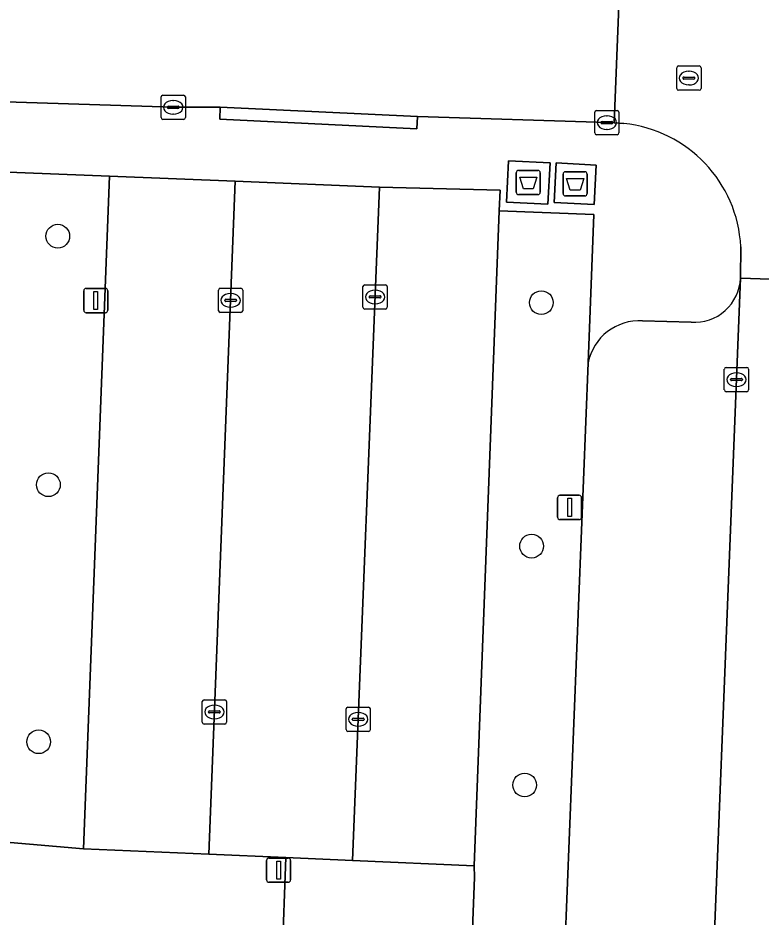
# Model space of a CAD drawing. Extents: x 160077 to 160948, y 386481 to 387498.
# Drawn here: x 160812.49 to 160843.1, y 386763.42 to 386800.47 of the extents above; entities that cross this region are included whole.
import ezdxf

# ---------------------------------------------------------------- set-up
doc = ezdxf.new("R2010")
doc.units = 0
for name, color, linetype in [('IMGEO_Afval_apart_plaats', 7, 'Continuous'), ('IMGEO_Boom', 7, 'Continuous'), ('IMGEO_Groenvoorziening', 7, 'Continuous'), ('IMGEO_Kolk', 7, 'Continuous'), ('IMGEO_Lichtmast', 7, 'Continuous'), ('IMGEO_Parkeervlak_open', 7, 'Continuous'), ('IMGEO_Rijbaan_lokaal_open', 7, 'Continuous'), ('IMGEO_Rioolput', 7, 'Continuous'), ('IMGEO_Voetpad_gesloten', 7, 'Continuous'), ('IMGEO_Voetpad_open', 7, 'Continuous')]:
    doc.layers.add(name, color=color, linetype=linetype)

msp = doc.modelspace()

# ---------------------------------------------------------------- linework, layer by layer
at = {"layer": 'IMGEO_Afval_apart_plaats'}
for p, q in [((160833.018, 386793.29), (160833.018, 386794.09)), ((160833.018, 386794.09), (160833.018, 386793.29)), ((160833.118, 386794.19), (160833.908, 386794.19)), ((160833.908, 386794.19), (160833.118, 386794.19)), ((160834.008, 386794.09), (160834.008, 386793.29)), ((160834.008, 386793.29), (160834.008, 386794.09)), ((160834.949, 386793.236), (160834.949, 386794.036)), ((160834.949, 386794.036), (160834.949, 386793.236)), ((160835.049, 386794.136), (160835.839, 386794.136)), ((160835.839, 386794.136), (160835.049, 386794.136)), ((160835.939, 386794.036), (160835.939, 386793.236)), ((160835.939, 386793.236), (160835.939, 386794.036)), ((160833.908, 386793.19), (160833.118, 386793.19)), ((160833.118, 386793.19), (160833.908, 386793.19)), ((160835.839, 386793.136), (160835.049, 386793.136)), ((160835.049, 386793.136), (160835.839, 386793.136))]:
    msp.add_line(p, q, dxfattribs=at)
for points in [[(160833.161, 386793.904), (160833.865, 386793.904), (160833.716, 386793.434), (160833.31, 386793.434), (160833.161, 386793.904)], [(160835.092, 386793.85), (160835.796, 386793.85), (160835.647, 386793.38), (160835.241, 386793.38), (160835.092, 386793.85)]]:
    msp.add_lwpolyline(points, dxfattribs=at)
for centre, start, end in [((160833.118, 386794.09), 90, 180), ((160833.118, 386794.09), 90, 180), ((160833.908, 386794.09), 0, 90), ((160833.908, 386794.09), 360, 90), ((160835.049, 386794.036), 90, 180), ((160835.049, 386794.036), 90, 180), ((160835.839, 386794.036), 0, 90), ((160835.839, 386794.036), 360, 90), ((160833.118, 386793.29), 180, 270), ((160833.118, 386793.29), 180, 270), ((160833.908, 386793.29), 270, 0), ((160833.908, 386793.29), 270, 0), ((160835.049, 386793.236), 180, 270), ((160835.049, 386793.236), 180, 270), ((160835.839, 386793.236), 270, 0), ((160835.839, 386793.236), 270, 0)]:
    msp.add_arc(centre, 0.1, start, end, dxfattribs=at)
at = {"layer": 'IMGEO_Boom'}
for centre in [(160814.128, 386791.478), (160834.05, 386788.74), (160813.742, 386781.236), (160833.651, 386778.704), (160813.342, 386770.643), (160833.365, 386768.86)]:
    msp.add_circle(centre, 0.489, dxfattribs=at)
at = {"layer": 'IMGEO_Groenvoorziening'}
for points in [[(160816.262, 386793.948), (160804.774, 386794.408)], [(160802.632, 386791.694), (160802.867, 386790.622), (160807.956, 386791.312), (160811.851, 386766.514), (160815.188, 386766.228), (160816.262, 386793.948)], [(160830.716, 386750), (160831.303, 386765.056), (160831.285, 386765.525), (160826.272, 386765.754), (160823.518, 386765.871), (160823.217, 386757.574), (160808.027, 386758.373), (160809.27, 386750), (160809.736, 386746.952), (160810.081, 386744.76), (160811.075, 386744.88), (160811.572, 386741.979), (160810.536, 386741.865), (160812.902, 386726.822)]]:
    msp.add_lwpolyline(points, dxfattribs=at)
for points in [[(160835.977, 386786.254), (160836.219, 386792.375), (160832.32, 386792.519), (160831.285, 386765.525), (160831.303, 386765.056), (160830.716, 386750), (160829.991, 386731.407), (160823.961, 386729.678), (160823.913, 386725.259), (160829.734, 386724.806), (160833.542, 386724.516), (160834.54, 386750)], [(160823.518, 386765.871), (160820.354, 386766.006), (160815.188, 386766.228), (160811.851, 386766.514), (160806.916, 386765.741), (160808.027, 386758.373), (160823.217, 386757.574)]]:
    msp.add_lwpolyline(points, close=True, dxfattribs=at)
at = {"layer": 'IMGEO_Kolk'}
for p, q in [((160818.385, 386796.363), (160818.385, 386797.215)), ((160818.46, 386797.289), (160819.312, 386797.289)), ((160819.386, 386797.215), (160819.386, 386796.363)), ((160818.687, 386796.832), (160819.085, 386796.832)), ((160818.873, 386797.069), (160818.898, 386797.069)), ((160818.644, 386796.783), (160818.644, 386796.795)), ((160819.082, 386796.746), (160818.684, 386796.746)), ((160818.896, 386796.509), (160818.871, 386796.509)), ((160819.128, 386796.795), (160819.128, 386796.783)), ((160836.25, 386795.732), (160836.25, 386796.584)), ((160836.325, 386796.658), (160837.177, 386796.658)), ((160837.251, 386796.584), (160837.251, 386795.732)), ((160819.312, 386796.289), (160818.46, 386796.289)), ((160836.509, 386796.152), (160836.509, 386796.164)), ((160836.947, 386796.115), (160836.549, 386796.115)), ((160836.552, 386796.201), (160836.95, 386796.201)), ((160836.738, 386796.438), (160836.763, 386796.438)), ((160836.993, 386796.164), (160836.993, 386796.152)), ((160836.761, 386795.878), (160836.736, 386795.878)), ((160837.177, 386795.658), (160836.325, 386795.658)), ((160826.778, 386789.474), (160827.63, 386789.474)), ((160820.749, 386788.407), (160820.749, 386789.259)), ((160820.824, 386789.333), (160821.676, 386789.333)), ((160821.237, 386789.113), (160821.262, 386789.113)), ((160821.75, 386789.259), (160821.75, 386788.407)), ((160826.703, 386788.548), (160826.703, 386789.4)), ((160827.191, 386789.254), (160827.216, 386789.254)), ((160827.704, 386789.4), (160827.704, 386788.548)), ((160821.008, 386788.827), (160821.008, 386788.839)), ((160821.446, 386788.79), (160821.048, 386788.79)), ((160821.051, 386788.876), (160821.449, 386788.876)), ((160821.492, 386788.839), (160821.492, 386788.827)), ((160826.962, 386788.968), (160826.962, 386788.98)), ((160827.4, 386788.931), (160827.002, 386788.931)), ((160827.005, 386789.017), (160827.403, 386789.017)), ((160827.214, 386788.694), (160827.189, 386788.694)), ((160827.446, 386788.98), (160827.446, 386788.968)), ((160821.676, 386788.333), (160820.824, 386788.333)), ((160821.26, 386788.553), (160821.235, 386788.553)), ((160827.63, 386788.474), (160826.778, 386788.474)), ((160841.591, 386785.143), (160841.591, 386785.995)), ((160841.666, 386786.069), (160842.518, 386786.069)), ((160842.079, 386785.849), (160842.104, 386785.849)), ((160842.592, 386785.995), (160842.592, 386785.143)), ((160841.85, 386785.563), (160841.85, 386785.575)), ((160842.288, 386785.526), (160841.89, 386785.526)), ((160841.893, 386785.612), (160842.291, 386785.612)), ((160842.334, 386785.575), (160842.334, 386785.563)), ((160842.518, 386785.069), (160841.666, 386785.069)), ((160842.102, 386785.289), (160842.077, 386785.289)), ((160820.158, 386772.372), (160821.01, 386772.372)), ((160820.083, 386771.446), (160820.083, 386772.298)), ((160820.571, 386772.152), (160820.596, 386772.152)), ((160821.084, 386772.298), (160821.084, 386771.446)), ((160826.08, 386772.068), (160826.932, 386772.068)), ((160820.342, 386771.866), (160820.342, 386771.878)), ((160820.78, 386771.829), (160820.382, 386771.829)), ((160820.385, 386771.915), (160820.783, 386771.915)), ((160820.826, 386771.878), (160820.826, 386771.866)), ((160826.005, 386771.142), (160826.005, 386771.994)), ((160826.493, 386771.848), (160826.518, 386771.848)), ((160827.006, 386771.994), (160827.006, 386771.142)), ((160821.01, 386771.372), (160820.158, 386771.372)), ((160820.594, 386771.592), (160820.569, 386771.592)), ((160826.264, 386771.562), (160826.264, 386771.574)), ((160826.702, 386771.525), (160826.304, 386771.525)), ((160826.307, 386771.611), (160826.705, 386771.611)), ((160826.516, 386771.288), (160826.491, 386771.288)), ((160826.748, 386771.574), (160826.748, 386771.562)), ((160826.932, 386771.068), (160826.08, 386771.068))]:
    msp.add_line(p, q, dxfattribs=at)
for points in [[(160818.385, 386796.363), (160818.385, 386797.215)], [(160818.46, 386797.289), (160819.312, 386797.289)], [(160819.386, 386797.215), (160819.386, 386796.363)], [(160836.25, 386795.732), (160836.25, 386796.584)], [(160836.325, 386796.658), (160837.177, 386796.658)], [(160837.251, 386796.584), (160837.251, 386795.732)], [(160819.312, 386796.289), (160818.46, 386796.289)], [(160837.177, 386795.658), (160836.325, 386795.658)], [(160826.778, 386789.474), (160827.63, 386789.474)], [(160820.749, 386788.407), (160820.749, 386789.259)], [(160820.824, 386789.333), (160821.676, 386789.333)], [(160821.75, 386789.259), (160821.75, 386788.407)], [(160826.703, 386788.548), (160826.703, 386789.4)], [(160827.704, 386789.4), (160827.704, 386788.548)], [(160821.676, 386788.333), (160820.824, 386788.333)], [(160827.63, 386788.474), (160826.778, 386788.474)], [(160841.591, 386785.143), (160841.591, 386785.995)], [(160841.666, 386786.069), (160842.518, 386786.069)], [(160842.592, 386785.995), (160842.592, 386785.143)], [(160842.518, 386785.069), (160841.666, 386785.069)], [(160820.158, 386772.372), (160821.01, 386772.372)], [(160820.083, 386771.446), (160820.083, 386772.298)], [(160821.084, 386772.298), (160821.084, 386771.446)], [(160826.08, 386772.068), (160826.932, 386772.068)], [(160826.005, 386771.142), (160826.005, 386771.994)], [(160827.006, 386771.994), (160827.006, 386771.142)], [(160821.01, 386771.372), (160820.158, 386771.372)], [(160826.932, 386771.068), (160826.08, 386771.068)]]:
    msp.add_lwpolyline(points, dxfattribs=at)
for centre, radius, start, end in [((160818.462, 386797.213), 0.0765, 91.552, 178.448), ((160818.462, 386797.213), 0.0765, 91.552, 178.448), ((160819.31, 386797.213), 0.0765, 1.552, 88.448), ((160819.31, 386797.213), 0.0765, 1.552, 88.448), ((160818.684, 386796.792), 0.0403, 85.8775, 175.7526), ((160819.089, 386796.794), 0.0386, 1.7309, 96.639), ((160818.681, 386796.782), 0.0366, 178.938, 274.7102), ((160819.085, 386796.789), 0.043, 264.8664, 352.4533), ((160836.327, 386796.582), 0.0765, 91.552, 178.448), ((160836.327, 386796.582), 0.0765, 91.552, 178.448), ((160837.175, 386796.582), 0.0765, 1.552, 88.448), ((160837.175, 386796.582), 0.0765, 1.552, 88.448), ((160818.462, 386796.365), 0.0765, 181.552, 268.448), ((160818.462, 386796.365), 0.0765, 181.552, 268.448), ((160819.31, 386796.365), 0.0765, 271.552, 358.448), ((160819.31, 386796.365), 0.0765, 271.552, 358.448), ((160836.549, 386796.161), 0.0403, 85.8775, 175.7526), ((160836.546, 386796.151), 0.0366, 178.938, 274.7102), ((160836.95, 386796.158), 0.043, 264.8664, 352.4533), ((160836.954, 386796.163), 0.0386, 1.7309, 96.639), ((160836.327, 386795.734), 0.0765, 181.552, 268.448), ((160836.327, 386795.734), 0.0765, 181.552, 268.448), ((160837.175, 386795.734), 0.0765, 271.552, 358.448), ((160837.175, 386795.734), 0.0765, 271.552, 358.448), ((160826.78, 386789.398), 0.0765, 91.552, 178.448), ((160826.78, 386789.398), 0.0765, 91.552, 178.448), ((160827.628, 386789.398), 0.0765, 1.552, 88.448), ((160827.628, 386789.398), 0.0765, 1.552, 88.448), ((160820.826, 386789.257), 0.0765, 91.552, 178.448), ((160820.826, 386789.257), 0.0765, 91.552, 178.448), ((160821.674, 386789.257), 0.0765, 1.552, 88.448), ((160821.674, 386789.257), 0.0765, 1.552, 88.448), ((160821.048, 386788.836), 0.0403, 85.8775, 175.7526), ((160821.045, 386788.826), 0.0366, 178.938, 274.7102), ((160821.449, 386788.833), 0.043, 264.8664, 352.4533), ((160821.453, 386788.838), 0.0386, 1.7309, 96.639), ((160827.002, 386788.977), 0.0403, 85.8775, 175.7526), ((160826.999, 386788.967), 0.0366, 178.938, 274.7102), ((160827.403, 386788.974), 0.043, 264.8664, 352.4533), ((160827.407, 386788.979), 0.0386, 1.7309, 96.639), ((160820.826, 386788.409), 0.0765, 181.552, 268.448), ((160820.826, 386788.409), 0.0765, 181.552, 268.448), ((160821.674, 386788.409), 0.0765, 271.552, 358.448), ((160821.674, 386788.409), 0.0765, 271.552, 358.448), ((160826.78, 386788.55), 0.0765, 181.552, 268.448), ((160826.78, 386788.55), 0.0765, 181.552, 268.448), ((160827.628, 386788.55), 0.0765, 271.552, 358.448), ((160827.628, 386788.55), 0.0765, 271.552, 358.448), ((160841.668, 386785.993), 0.0765, 91.552, 178.448), ((160841.668, 386785.993), 0.0765, 91.552, 178.448), ((160842.516, 386785.993), 0.0765, 1.552, 88.448), ((160842.516, 386785.993), 0.0765, 1.552, 88.448), ((160841.89, 386785.572), 0.0403, 85.8775, 175.7526), ((160841.887, 386785.562), 0.0366, 178.938, 274.7102), ((160842.291, 386785.569), 0.043, 264.8664, 352.4533), ((160842.295, 386785.574), 0.0386, 1.7309, 96.639), ((160841.668, 386785.145), 0.0765, 181.552, 268.448), ((160841.668, 386785.145), 0.0765, 181.552, 268.448), ((160842.516, 386785.145), 0.0765, 271.552, 358.448), ((160842.516, 386785.145), 0.0765, 271.552, 358.448), ((160820.16, 386772.296), 0.0765, 91.552, 178.448), ((160820.16, 386772.296), 0.0765, 91.552, 178.448), ((160821.008, 386772.296), 0.0765, 1.552, 88.448), ((160821.008, 386772.296), 0.0765, 1.552, 88.448), ((160826.082, 386771.992), 0.0765, 91.552, 178.448), ((160826.082, 386771.992), 0.0765, 91.552, 178.448), ((160826.93, 386771.992), 0.0765, 1.552, 88.448), ((160826.93, 386771.992), 0.0765, 1.552, 88.448), ((160820.382, 386771.875), 0.0403, 85.8775, 175.7526), ((160820.379, 386771.865), 0.0366, 178.938, 274.7102), ((160820.783, 386771.872), 0.043, 264.8664, 352.4533), ((160820.787, 386771.877), 0.0386, 1.7309, 96.639), ((160820.16, 386771.448), 0.0765, 181.552, 268.448), ((160820.16, 386771.448), 0.0765, 181.552, 268.448), ((160821.008, 386771.448), 0.0765, 271.552, 358.448), ((160821.008, 386771.448), 0.0765, 271.552, 358.448), ((160826.304, 386771.571), 0.0403, 85.8775, 175.7526), ((160826.301, 386771.561), 0.0366, 178.938, 274.7102), ((160826.705, 386771.568), 0.043, 264.8664, 352.4533), ((160826.709, 386771.573), 0.0386, 1.7309, 96.639), ((160826.082, 386771.144), 0.0765, 181.552, 268.448), ((160826.082, 386771.144), 0.0765, 181.552, 268.448), ((160826.93, 386771.144), 0.0765, 271.552, 358.448), ((160826.93, 386771.144), 0.0765, 271.552, 358.448)]:
    msp.add_arc(centre, radius, start, end, dxfattribs=at)
for centre, major_axis, ratio, start_param, end_param in [((160818.872, 386796.789), (-0.387, 0.002), 0.722429, 4.712389, 7.853982), ((160818.897, 386796.789), (-0.39, 0.002), 0.717154, 1.570796, 4.712389), ((160836.737, 386796.158), (-0.387, 0.002), 0.722429, 4.712389, 7.853982), ((160836.762, 386796.158), (-0.39, 0.002), 0.717154, 1.570796, 4.712389), ((160821.236, 386788.833), (-0.387, 0.002), 0.722429, 4.712389, 7.853982), ((160821.261, 386788.833), (-0.39, 0.002), 0.717154, 1.570796, 4.712389), ((160827.19, 386788.974), (-0.387, 0.002), 0.722429, 4.712389, 7.853982), ((160827.215, 386788.974), (-0.39, 0.002), 0.717154, 1.570796, 4.712389), ((160842.078, 386785.569), (-0.387, 0.002), 0.722429, 4.712389, 7.853982), ((160842.103, 386785.569), (-0.39, 0.002), 0.717154, 1.570796, 4.712389), ((160820.57, 386771.872), (-0.387, 0.002), 0.722429, 4.712389, 7.853982), ((160820.595, 386771.872), (-0.39, 0.002), 0.717154, 1.570796, 4.712389), ((160826.492, 386771.568), (-0.387, 0.002), 0.722429, 4.712389, 7.853982), ((160826.517, 386771.568), (-0.39, 0.002), 0.717154, 1.570796, 4.712389)]:
    msp.add_ellipse(centre, major_axis=major_axis, ratio=ratio, start_param=start_param, end_param=end_param, dxfattribs=at)
at = {"layer": 'IMGEO_Lichtmast'}
for p, q in [((160815.201, 386788.426), (160815.201, 386789.226)), ((160815.201, 386789.226), (160815.201, 386788.426)), ((160815.301, 386789.326), (160816.091, 386789.326)), ((160816.091, 386789.326), (160815.301, 386789.326)), ((160816.191, 386789.226), (160816.191, 386788.426)), ((160816.191, 386788.426), (160816.191, 386789.226)), ((160816.091, 386788.326), (160815.301, 386788.326)), ((160815.301, 386788.326), (160816.091, 386788.326)), ((160834.719, 386779.9), (160834.719, 386780.7)), ((160834.719, 386780.7), (160834.719, 386779.9)), ((160834.819, 386780.8), (160835.609, 386780.8)), ((160835.609, 386780.8), (160834.819, 386780.8)), ((160835.709, 386780.7), (160835.709, 386779.9)), ((160835.709, 386779.9), (160835.709, 386780.7)), ((160835.609, 386779.8), (160834.819, 386779.8)), ((160834.819, 386779.8), (160835.609, 386779.8)), ((160822.729, 386764.95), (160822.729, 386765.75)), ((160822.729, 386765.75), (160822.729, 386764.95)), ((160822.829, 386765.85), (160823.619, 386765.85)), ((160823.619, 386765.85), (160822.829, 386765.85)), ((160823.719, 386765.75), (160823.719, 386764.95)), ((160823.719, 386764.95), (160823.719, 386765.75)), ((160823.619, 386764.85), (160822.829, 386764.85)), ((160822.829, 386764.85), (160823.619, 386764.85))]:
    msp.add_line(p, q, dxfattribs=at)
for points in [[(160815.621, 386789.201), (160815.771, 386789.201), (160815.771, 386788.451), (160815.621, 386788.451), (160815.621, 386789.201)], [(160835.139, 386780.675), (160835.289, 386780.675), (160835.289, 386779.925), (160835.139, 386779.925), (160835.139, 386780.675)], [(160823.149, 386765.725), (160823.299, 386765.725), (160823.299, 386764.975), (160823.149, 386764.975), (160823.149, 386765.725)]]:
    msp.add_lwpolyline(points, dxfattribs=at)
for centre, start, end in [((160815.301, 386789.226), 90, 180), ((160815.301, 386789.226), 90, 180), ((160816.091, 386789.226), 0, 90), ((160816.091, 386789.226), 360, 90), ((160815.301, 386788.426), 180, 270), ((160815.301, 386788.426), 180, 270), ((160816.091, 386788.426), 270, 0), ((160816.091, 386788.426), 270, 0), ((160834.819, 386780.7), 90, 180), ((160834.819, 386780.7), 90, 180), ((160835.609, 386780.7), 0, 90), ((160835.609, 386780.7), 360, 90), ((160834.819, 386779.9), 180, 270), ((160834.819, 386779.9), 180, 270), ((160835.609, 386779.9), 270, 0), ((160835.609, 386779.9), 270, 0), ((160822.829, 386765.75), 90, 180), ((160822.829, 386765.75), 90, 180), ((160823.619, 386765.75), 0, 90), ((160823.619, 386765.75), 360, 90), ((160822.829, 386764.95), 180, 270), ((160822.829, 386764.95), 180, 270), ((160823.619, 386764.95), 270, 0), ((160823.619, 386764.95), 270, 0)]:
    msp.add_arc(centre, 0.1, start, end, dxfattribs=at)
at = {"layer": 'IMGEO_Parkeervlak_open'}
for points in [[(160821.444, 386793.739), (160816.262, 386793.948), (160815.188, 386766.228), (160820.354, 386766.006)], [(160832.32, 386792.519), (160832.353, 386793.38), (160827.385, 386793.504), (160826.272, 386765.754), (160831.285, 386765.525)]]:
    msp.add_lwpolyline(points, close=True, dxfattribs=at)
for points in [[(160840.676, 386750), (160842.26, 386789.749)], [(160840.226, 386787.933), (160838.222, 386787.99)], [(160835.977, 386786.254), (160834.54, 386750), (160833.542, 386724.516), (160832.741, 386699.397), (160832.435, 386692.071), (160838.354, 386691.756), (160840.676, 386750)]]:
    msp.add_lwpolyline(points, dxfattribs=at)
for centre, radius, start, end in [((160840.358, 386789.832), 1.904, 266.0173, 357.501), ((160838.092, 386785.839), 2.155, 86.537, 168.8906)]:
    msp.add_arc(centre, radius, start, end, dxfattribs=at)
at = {"layer": 'IMGEO_Rijbaan_lokaal_open'}
for points in [[(160804.647, 386797.253), (160818.878, 386796.791), (160820.826, 386796.796), (160828.943, 386796.404), (160836.761, 386796.159), (160837.049, 386796.144), (160837.242, 386800.967)], [(160837.242, 386800.967), (160837.049, 386796.144), (160837.448, 386796.123)], [(160842.27, 386791.041), (160842.26, 386789.749), (160848.354, 386789.544), (160848.872, 386789.482), (160848.941, 386790.298)]]:
    msp.add_lwpolyline(points, dxfattribs=at)
for points in [[(160827.385, 386793.504), (160821.444, 386793.739), (160820.354, 386766.006), (160823.518, 386765.871), (160826.272, 386765.754)], [(160842.26, 386789.749), (160840.676, 386750), (160838.354, 386691.756), (160844.396, 386691.434), (160846.759, 386750), (160848.354, 386789.544)]]:
    msp.add_lwpolyline(points, close=True, dxfattribs=at)
msp.add_arc((160836.901, 386790.776), 5.375, 2.8307, 84.1618, dxfattribs=at)
at = {"layer": 'IMGEO_Rioolput'}
for p, q in [((160839.629, 386797.567), (160839.629, 386798.419)), ((160839.704, 386798.493), (160840.556, 386798.493)), ((160840.63, 386798.419), (160840.63, 386797.567)), ((160839.888, 386797.987), (160839.888, 386797.999)), ((160840.326, 386797.95), (160839.928, 386797.95)), ((160839.931, 386798.036), (160840.329, 386798.036)), ((160840.117, 386798.273), (160840.142, 386798.273)), ((160840.372, 386797.999), (160840.372, 386797.987)), ((160840.14, 386797.713), (160840.115, 386797.713)), ((160840.556, 386797.493), (160839.704, 386797.493))]:
    msp.add_line(p, q, dxfattribs=at)
for points in [[(160839.629, 386797.567), (160839.629, 386798.419)], [(160839.704, 386798.493), (160840.556, 386798.493)], [(160840.63, 386798.419), (160840.63, 386797.567)], [(160840.556, 386797.493), (160839.704, 386797.493)]]:
    msp.add_lwpolyline(points, dxfattribs=at)
for centre, radius, start, end in [((160839.706, 386798.417), 0.0765, 91.552, 178.448), ((160839.706, 386798.417), 0.0765, 91.552, 178.448), ((160840.554, 386798.417), 0.0765, 1.552, 88.448), ((160840.554, 386798.417), 0.0765, 1.552, 88.448), ((160839.928, 386797.996), 0.0403, 85.8775, 175.7526), ((160839.925, 386797.986), 0.0366, 178.938, 274.7102), ((160840.329, 386797.993), 0.043, 264.8664, 352.4533), ((160840.333, 386797.998), 0.0386, 1.7309, 96.639), ((160839.706, 386797.569), 0.0765, 181.552, 268.448), ((160839.706, 386797.569), 0.0765, 181.552, 268.448), ((160840.554, 386797.569), 0.0765, 271.552, 358.448), ((160840.554, 386797.569), 0.0765, 271.552, 358.448)]:
    msp.add_arc(centre, radius, start, end, dxfattribs=at)
for centre, major_axis, ratio, start_param, end_param in [((160840.116, 386797.993), (-0.387, 0.002), 0.722429, 4.712389, 7.853982), ((160840.141, 386797.993), (-0.39, 0.002), 0.717154, 1.570796, 4.712389)]:
    msp.add_ellipse(centre, major_axis=major_axis, ratio=ratio, start_param=start_param, end_param=end_param, dxfattribs=at)
at = {"layer": 'IMGEO_Voetpad_gesloten'}
for points in [[(160834.411, 386794.502), (160832.699, 386794.587), (160832.614, 386792.878), (160834.326, 386792.793)], [(160836.313, 386794.408), (160834.662, 386794.495), (160834.576, 386792.865), (160836.227, 386792.778)]]:
    msp.add_lwpolyline(points, close=True, dxfattribs=at)
at = {"layer": 'IMGEO_Voetpad_open'}
for points in [[(160837.448, 386796.123), (160837.049, 386796.144), (160836.761, 386796.159), (160828.943, 386796.404), (160828.919, 386795.905), (160820.802, 386796.297), (160820.826, 386796.796), (160818.878, 386796.791), (160804.647, 386797.253)], [(160804.774, 386794.408), (160816.262, 386793.948), (160821.444, 386793.739), (160827.385, 386793.504), (160832.353, 386793.38), (160832.32, 386792.519), (160836.219, 386792.375), (160835.977, 386786.254)], [(160842.26, 386789.749), (160842.27, 386791.041)], [(160838.222, 386787.99), (160840.226, 386787.933)]]:
    msp.add_lwpolyline(points, dxfattribs=at)
for points in [[(160820.826, 386796.796), (160820.802, 386796.297), (160828.919, 386795.905), (160828.943, 386796.404)], [(160834.411, 386794.502), (160834.326, 386792.793), (160832.614, 386792.878), (160832.699, 386794.587)], [(160836.313, 386794.408), (160836.227, 386792.778), (160834.576, 386792.865), (160834.662, 386794.495)]]:
    msp.add_lwpolyline(points, close=True, dxfattribs=at)
for centre, radius, start, end in [((160836.901, 386790.776), 5.375, 2.8307, 84.1618), ((160840.358, 386789.832), 1.904, 266.0173, 357.501), ((160838.092, 386785.839), 2.155, 86.537, 168.8906)]:
    msp.add_arc(centre, radius, start, end, dxfattribs=at)

doc.saveas('drawing.dxf')
